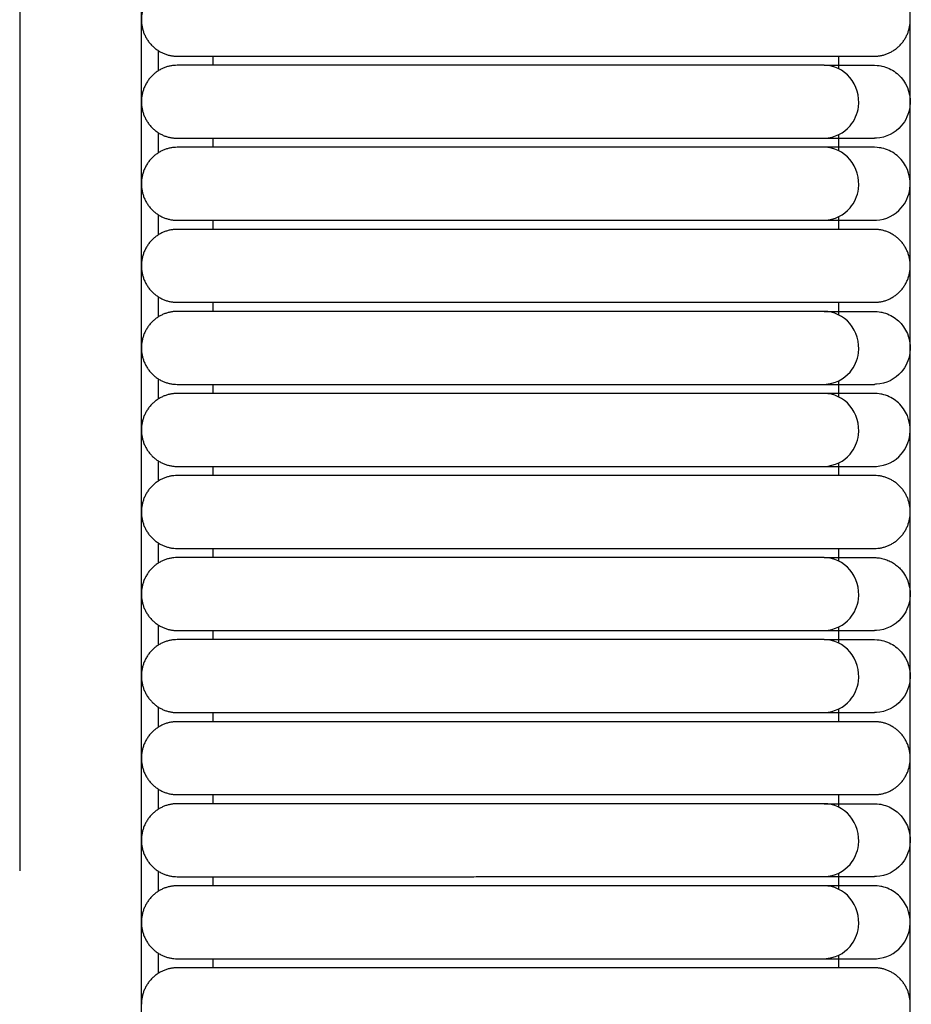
# Model space of a CAD drawing. Header units: millimetres. Extents: x -31695 to -19845, y -5614 to 7253.
# Tile 364 of 432: x -25021 to -24971, y 5053 to 5108. Entities that reach past the tile are written whole.
import ezdxf

# ---------------------------------------------------------------- set-up
doc = ezdxf.new("R2010")
doc.units = ezdxf.units.MM
doc.layers.add('2d', color=7, linetype='Continuous', true_color=0x000000)

msp = doc.modelspace()

# ---------------------------------------------------------------- linework, layer by layer
at = {"layer": '2d', "linetype": 'Continuous', "lineweight": -3}
for points, degree in [([(-24970.929, 4677.247), (-24970.929, 5052.785), (-24970.929, 5428.322)], 2), ([(-25013.743, 4697.546), (-25013.743, 5052.785), (-25013.743, 5408.023)], 2), ([(-25020.521, 5180.565), (-25020.521, 5141.998), (-25020.521, 5101.337), (-25020.521, 5060.222)], 3), ([(-25012.817, 5105.878), (-25012.817, 5105.499), (-25012.817, 5105.12), (-25012.817, 5104.741)], 3), ([(-25009.76, 5105.563), (-25009.76, 5105.309), (-25009.76, 5105.055)], 2), ([(-25004.782, 5105.563), (-24996.05, 5105.563), (-24987.319, 5105.563)], 2), ([(-24974.912, 5104.863), (-24974.912, 5105.213), (-24974.912, 5105.563)], 2), ([(-24987.319, 5105.055), (-24996.05, 5105.055), (-25004.782, 5105.055)], 2), ([(-25012.817, 5101.31), (-25012.817, 5100.932), (-25012.817, 5100.552), (-25012.817, 5100.173)], 3), ([(-24974.912, 5100.488), (-24974.912, 5100.838), (-24974.912, 5101.188)], 2), ([(-24972.812, 5100.999), (-24972.846, 5100.998), (-24972.879, 5100.997), (-24972.914, 5100.996)], 3), ([(-25009.76, 5100.996), (-25009.76, 5100.742), (-25009.76, 5100.488)], 2), ([(-25004.782, 5100.996), (-24996.05, 5100.996), (-24987.319, 5100.996)], 2), ([(-24987.319, 5100.488), (-24996.05, 5100.488), (-25004.782, 5100.488)], 2), ([(-24987.319, 5100.996), (-24986.453, 5100.996), (-24985.583, 5100.996), (-24984.73, 5100.996)], 3), ([(-24974.912, 5100.296), (-24974.912, 5100.392), (-24974.912, 5100.488)], 2), ([(-24973.212, 5100.996), (-24973.025, 5100.996), (-24972.927, 5100.996), (-24972.921, 5100.996)], 3), ([(-24972.921, 5100.996), (-24972.921, 5100.996), (-24972.921, 5100.996), (-24972.921, 5100.996)], 3), ([(-25012.817, 5096.743), (-25012.817, 5096.364), (-25012.817, 5095.985), (-25012.817, 5095.606)], 3), ([(-24974.912, 5096.428), (-24974.912, 5096.524), (-24974.912, 5096.62)], 2), ([(-25009.76, 5096.428), (-25009.76, 5096.175), (-25009.76, 5095.921)], 2), ([(-25004.782, 5096.428), (-24996.05, 5096.428), (-24987.319, 5096.428)], 2), ([(-24987.319, 5096.428), (-24986.453, 5096.428), (-24985.583, 5096.428), (-24984.73, 5096.428)], 3), ([(-24974.912, 5095.921), (-24974.912, 5096.175), (-24974.912, 5096.428)], 2), ([(-24973.212, 5096.428), (-24973.025, 5096.428), (-24972.927, 5096.428), (-24972.921, 5096.429)], 3), ([(-24972.914, 5096.428), (-24972.879, 5096.429), (-24972.846, 5096.43), (-24972.812, 5096.431)], 3), ([(-24987.319, 5095.921), (-24996.05, 5095.921), (-25004.782, 5095.921)], 2), ([(-25012.817, 5092.176), (-25012.817, 5091.797), (-25012.817, 5091.418), (-25012.817, 5091.039)], 3), ([(-25009.76, 5091.861), (-25009.76, 5091.607), (-25009.76, 5091.353)], 2), ([(-25004.782, 5091.861), (-24996.05, 5091.861), (-24987.319, 5091.861)], 2), ([(-24974.912, 5091.161), (-24974.912, 5091.511), (-24974.912, 5091.861)], 2), ([(-24987.319, 5091.353), (-24996.05, 5091.353), (-25004.782, 5091.353)], 2), ([(-25012.817, 5087.608), (-25012.817, 5087.229), (-25012.817, 5086.85), (-25012.817, 5086.471)], 3), ([(-24974.912, 5086.786), (-24974.912, 5087.136), (-24974.912, 5087.485)], 2), ([(-24972.812, 5087.297), (-24972.846, 5087.296), (-24972.879, 5087.295), (-24972.914, 5087.294)], 3), ([(-25009.76, 5087.294), (-25009.76, 5087.04), (-25009.76, 5086.786)], 2), ([(-25004.782, 5087.294), (-24996.05, 5087.294), (-24987.319, 5087.294)], 2), ([(-24987.319, 5086.786), (-24996.05, 5086.786), (-25004.782, 5086.786)], 2), ([(-24974.912, 5086.594), (-24974.912, 5086.69), (-24974.912, 5086.786)], 2), ([(-24973.212, 5087.294), (-24973.025, 5087.294), (-24972.927, 5087.294), (-24972.921, 5087.294)], 3), ([(-25012.817, 5083.041), (-25012.817, 5082.662), (-25012.817, 5082.283), (-25012.817, 5081.904)], 3), ([(-24974.912, 5082.219), (-24974.912, 5082.568), (-24974.912, 5082.918)], 2), ([(-25009.76, 5082.726), (-25009.76, 5082.472), (-25009.76, 5082.219)], 2), ([(-25004.782, 5082.726), (-24996.05, 5082.726), (-24987.319, 5082.726)], 2), ([(-24987.319, 5082.726), (-24986.453, 5082.726), (-24985.583, 5082.726), (-24984.73, 5082.726)], 3), ([(-24973.212, 5082.726), (-24973.025, 5082.726), (-24972.927, 5082.726), (-24972.921, 5082.727)], 3), ([(-24972.914, 5082.726), (-24972.879, 5082.727), (-24972.846, 5082.728), (-24972.812, 5082.729)], 3), ([(-24987.319, 5082.219), (-24996.05, 5082.219), (-25004.782, 5082.219)], 2), ([(-25012.817, 5078.474), (-25012.817, 5078.095), (-25012.817, 5077.716), (-25012.817, 5077.337)], 3), ([(-25009.76, 5078.159), (-25009.76, 5077.905), (-25009.76, 5077.651)], 2), ([(-25004.782, 5078.159), (-24996.05, 5078.159), (-24987.319, 5078.159)], 2), ([(-24974.912, 5077.459), (-24974.912, 5077.809), (-24974.912, 5078.159)], 2), ([(-24987.319, 5077.651), (-24996.05, 5077.651), (-25004.782, 5077.651)], 2), ([(-24972.92, 5077.651), (-24972.874, 5077.65), (-24972.827, 5077.648), (-24972.781, 5077.646)], 3), ([(-24972.781, 5077.646), (-24972.734, 5077.641), (-24972.688, 5077.636), (-24972.642, 5077.631)], 3), ([(-24972.642, 5077.631), (-24972.596, 5077.622), (-24972.55, 5077.614), (-24972.504, 5077.605)], 3), ([(-24972.504, 5077.605), (-24972.459, 5077.593), (-24972.414, 5077.581), (-24972.369, 5077.57)], 3), ([(-24972.369, 5077.57), (-24972.324, 5077.555), (-24972.28, 5077.54), (-24972.236, 5077.525)], 3), ([(-24972.236, 5077.525), (-24972.193, 5077.507), (-24972.149, 5077.489), (-24972.106, 5077.471)], 3), ([(-24972.106, 5077.471), (-24972.064, 5077.45), (-24972.022, 5077.429), (-24971.981, 5077.408)], 3), ([(-24971.981, 5077.408), (-24971.94, 5077.384), (-24971.9, 5077.361), (-24971.86, 5077.337)], 3), ([(-24971.86, 5077.337), (-24971.821, 5077.31), (-24971.782, 5077.284), (-24971.744, 5077.257)], 3), ([(-24971.744, 5077.257), (-24971.707, 5077.228), (-24971.67, 5077.199), (-24971.633, 5077.169)], 3), ([(-24971.633, 5077.169), (-24971.599, 5077.138), (-24971.564, 5077.106), (-24971.53, 5077.074)], 3), ([(-24971.53, 5077.074), (-24971.497, 5077.04), (-24971.465, 5077.005), (-24971.433, 5076.971)], 3), ([(-25012.817, 5073.906), (-25012.817, 5073.527), (-25012.817, 5073.148), (-25012.817, 5072.769)], 3), ([(-24974.912, 5072.891), (-24974.912, 5073.337), (-24974.912, 5073.783)], 2), ([(-24972.812, 5073.595), (-24972.846, 5073.594), (-24972.879, 5073.593), (-24972.914, 5073.592)], 3), ([(-25009.76, 5073.592), (-25009.76, 5073.338), (-25009.76, 5073.084)], 2), ([(-25004.782, 5073.592), (-24996.05, 5073.592), (-24987.319, 5073.592)], 2), ([(-24987.319, 5073.084), (-24996.05, 5073.084), (-25004.782, 5073.084)], 2), ([(-24987.319, 5073.592), (-24986.453, 5073.592), (-24985.583, 5073.592), (-24984.73, 5073.592)], 3), ([(-24973.212, 5073.592), (-24973.025, 5073.592), (-24972.927, 5073.592), (-24972.921, 5073.592)], 3), ([(-25012.817, 5069.339), (-25012.817, 5068.96), (-25012.817, 5068.581), (-25012.817, 5068.202)], 3), ([(-24974.912, 5068.517), (-24974.912, 5068.866), (-24974.912, 5069.216)], 2), ([(-25009.76, 5069.024), (-25009.76, 5068.77), (-25009.76, 5068.517)], 2), ([(-25004.782, 5069.024), (-24996.05, 5069.024), (-24987.319, 5069.024)], 2), ([(-24987.319, 5069.024), (-24986.453, 5069.024), (-24985.583, 5069.024), (-24984.73, 5069.024)], 3), ([(-24973.212, 5069.024), (-24973.025, 5069.024), (-24972.927, 5069.024), (-24972.921, 5069.025)], 3), ([(-24972.812, 5069.027), (-24972.846, 5069.026), (-24972.879, 5069.025), (-24972.914, 5069.024)], 3), ([(-24987.319, 5068.517), (-24996.05, 5068.517), (-25004.782, 5068.517)], 2), ([(-25012.817, 5064.772), (-25012.817, 5064.393), (-25012.817, 5064.014), (-25012.817, 5063.634)], 3), ([(-25009.76, 5064.457), (-25009.76, 5064.203), (-25009.76, 5063.949)], 2), ([(-25004.782, 5064.457), (-24996.05, 5064.457), (-24987.319, 5064.457)], 2), ([(-24974.912, 5063.757), (-24974.912, 5064.107), (-24974.912, 5064.457)], 2), ([(-24987.319, 5063.949), (-24996.05, 5063.949), (-25004.782, 5063.949)], 2), ([(-25012.817, 5060.204), (-25012.817, 5059.825), (-25012.817, 5059.446), (-25012.817, 5059.067)], 3), ([(-24974.912, 5059.189), (-24974.912, 5059.635), (-24974.912, 5060.081)], 2), ([(-24972.812, 5059.892), (-24972.846, 5059.892), (-24972.879, 5059.891), (-24972.914, 5059.89)], 3), ([(-25009.76, 5059.89), (-25009.76, 5059.636), (-25009.76, 5059.382)], 2), ([(-25004.782, 5059.889), (-24996.05, 5059.89), (-24987.319, 5059.89)], 2), ([(-24987.319, 5059.382), (-24996.05, 5059.382), (-25004.782, 5059.382)], 2), ([(-24987.319, 5059.89), (-24986.453, 5059.89), (-24985.583, 5059.89), (-24984.73, 5059.89)], 3), ([(-24973.212, 5059.89), (-24973.025, 5059.89), (-24972.927, 5059.89), (-24972.921, 5059.89)], 3), ([(-25012.817, 5055.637), (-25012.817, 5055.258), (-25012.817, 5054.879), (-25012.817, 5054.5)], 3), ([(-24974.912, 5054.815), (-24974.912, 5055.164), (-24974.912, 5055.514)], 2), ([(-25009.76, 5055.322), (-25009.76, 5055.068), (-25009.76, 5054.815)], 2), ([(-25004.782, 5055.322), (-24996.05, 5055.322), (-24987.319, 5055.322)], 2), ([(-24973.212, 5055.322), (-24973.025, 5055.322), (-24972.927, 5055.322), (-24972.921, 5055.322)], 3), ([(-24972.914, 5055.322), (-24972.879, 5055.323), (-24972.846, 5055.324), (-24972.812, 5055.325)], 3), ([(-24987.319, 5054.815), (-24996.05, 5054.815), (-25004.782, 5054.815)], 2)]:
    msp.add_open_spline(points, degree=degree, dxfattribs=at)
for points, weights in [([(-25011.751, 5109.623), (-25013.743, 5109.623), (-25013.743, 5107.593)], [1, 0.707106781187, 1]), ([(-25013.743, 5107.593), (-25013.743, 5105.563), (-25011.751, 5105.563)], [1, 0.707106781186, 1]), ([(-24972.92, 5105.563), (-24970.929, 5105.563), (-24970.929, 5107.593)], [1, 0.707106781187, 1]), ([(-24975.727, 5105.563), (-24972.92, 5105.563), (-24972.92, 5105.563)], [0.919067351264, 0.951503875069, 1]), ([(-25011.751, 5105.055), (-25013.743, 5105.055), (-25013.743, 5103.026)], [0.999999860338, 0.707106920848, 0.999999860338]), ([(-25013.743, 5103.026), (-25013.743, 5100.996), (-25011.751, 5100.996)], [0.999999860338, 0.707106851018, 1]), ([(-25011.751, 5100.488), (-25013.743, 5100.488), (-25013.743, 5098.458)], [0.999999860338, 0.707106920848, 0.999999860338]), ([(-25013.743, 5098.458), (-25013.743, 5096.428), (-25011.751, 5096.428)], [0.999999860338, 0.707106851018, 1]), ([(-25011.751, 5095.921), (-25013.743, 5095.921), (-25013.743, 5093.891)], [1, 0.707106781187, 1]), ([(-24972.92, 5095.921), (-24972.92, 5095.921), (-24975.727, 5095.921)], [0.999999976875, 0.951503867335, 0.919067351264]), ([(-24970.929, 5093.891), (-24970.929, 5095.921), (-24972.92, 5095.921)], [1, 0.707106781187, 1]), ([(-25013.743, 5093.891), (-25013.743, 5091.861), (-25011.751, 5091.861)], [1, 0.707106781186, 1]), ([(-24972.92, 5091.861), (-24970.929, 5091.861), (-24970.929, 5093.891)], [0.999999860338, 0.707106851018, 1]), ([(-24975.727, 5091.861), (-24972.92, 5091.861), (-24972.92, 5091.861)], [0.919067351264, 0.951503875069, 1]), ([(-25011.751, 5091.353), (-25013.743, 5091.353), (-25013.743, 5089.324)], [0.999999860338, 0.707106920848, 0.999999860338]), ([(-25013.743, 5089.324), (-25013.743, 5087.294), (-25011.751, 5087.294)], [0.999999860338, 0.707106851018, 1]), ([(-25011.751, 5086.786), (-25013.743, 5086.786), (-25013.743, 5084.756)], [1, 0.707106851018, 0.999999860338]), ([(-25011.751, 5082.219), (-25013.743, 5082.219), (-25013.743, 5080.189)], [1, 0.707106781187, 1]), ([(-24972.92, 5082.219), (-24972.92, 5082.219), (-24975.727, 5082.219)], [0.999999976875, 0.951503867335, 0.919067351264]), ([(-24970.929, 5080.189), (-24970.929, 5082.219), (-24972.92, 5082.219)], [0.999999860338, 0.707106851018, 1]), ([(-25013.743, 5080.189), (-25013.743, 5078.159), (-25011.751, 5078.159)], [1, 0.707106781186, 1]), ([(-24972.92, 5078.159), (-24970.929, 5078.159), (-24970.929, 5080.189)], [0.999999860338, 0.707106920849, 0.999999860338]), ([(-24975.727, 5078.159), (-24972.92, 5078.159), (-24972.92, 5078.159)], [0.919067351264, 0.951503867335, 0.999999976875]), ([(-25011.751, 5077.651), (-25013.743, 5077.651), (-25013.743, 5075.621)], [0.999999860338, 0.707106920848, 0.999999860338]), ([(-25013.743, 5075.621), (-25013.743, 5073.592), (-25011.751, 5073.592)], [0.999999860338, 0.707106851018, 1]), ([(-25011.751, 5073.084), (-25013.743, 5073.084), (-25013.743, 5071.054)], [1, 0.707106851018, 0.999999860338]), ([(-25011.751, 5068.517), (-25013.743, 5068.517), (-25013.743, 5066.487)], [0.999999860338, 0.707106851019, 1]), ([(-24972.92, 5068.517), (-24972.92, 5068.517), (-24975.727, 5068.517)], [1, 0.951503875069, 0.919067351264]), ([(-24970.929, 5066.487), (-24970.929, 5068.517), (-24972.92, 5068.517)], [1, 0.707106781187, 1]), ([(-25013.743, 5066.487), (-25013.743, 5064.457), (-25011.751, 5064.457)], [1, 0.707106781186, 1]), ([(-24972.92, 5064.457), (-24970.929, 5064.457), (-24970.929, 5066.487)], [0.999999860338, 0.707106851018, 1]), ([(-24975.727, 5064.457), (-24972.92, 5064.457), (-24972.92, 5064.457)], [0.919067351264, 0.951503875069, 1]), ([(-25011.751, 5063.949), (-25013.743, 5063.949), (-25013.743, 5061.919)], [0.999999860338, 0.707106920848, 0.999999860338]), ([(-25013.743, 5061.919), (-25013.743, 5059.889), (-25011.751, 5059.889)], [0.999999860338, 0.707106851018, 1]), ([(-25011.751, 5059.382), (-25013.743, 5059.382), (-25013.743, 5057.352)], [0.999999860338, 0.707106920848, 0.999999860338]), ([(-25013.743, 5057.352), (-25013.743, 5055.322), (-25011.751, 5055.322)], [0.999999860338, 0.707106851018, 1]), ([(-25011.751, 5054.815), (-25013.743, 5054.815), (-25013.743, 5052.785)], [1, 0.707106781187, 1]), ([(-24972.92, 5054.815), (-24972.92, 5054.815), (-24975.727, 5054.815)], [1, 0.951503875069, 0.919067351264]), ([(-24970.929, 5052.785), (-24970.929, 5054.815), (-24972.92, 5054.815)], [0.999999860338, 0.707106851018, 1])]:
    msp.add_rational_spline(points, weights, degree=2, dxfattribs=at)
for points, weights, knots in [([(-25011.751, 5105.563), (-25011.751, 5105.563), (-25009.71, 5105.563), (-25007.669, 5105.563), (-25004.782, 5105.563)], [1, 0.853553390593, 0.853553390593, 0.853553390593, 1], [17.786146, 17.786146, 17.786146, 18.366045, 18.366045, 18.945944, 18.945944, 18.945944]), ([(-24987.319, 5105.563), (-24982.37, 5105.563), (-24978.87, 5105.563), (-24976.53, 5105.563), (-24975.727, 5105.563)], [1, 0.853553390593, 0.853553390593, 0.853553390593, 0.919067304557], [20.699849, 20.699849, 20.699849, 21.693962, 21.693962, 22.358871, 22.358871, 22.358871]), ([(-25004.782, 5105.055), (-25007.669, 5105.055), (-25009.71, 5105.055), (-25011.751, 5105.055), (-25011.751, 5105.055)], [1, 0.853553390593, 0.853553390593, 0.853553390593, 1], [0.240711, 0.240711, 0.240711, 0.82061, 0.82061, 1.400509, 1.400509, 1.400509]), ([(-25011.751, 5100.996), (-25011.751, 5100.996), (-25009.71, 5100.996), (-25007.669, 5100.996), (-25004.782, 5100.996)], [1, 0.853553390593, 0.853553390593, 0.853553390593, 1], [3.285465, 3.285465, 3.285465, 3.865364, 3.865364, 4.445263, 4.445263, 4.445263]), ([(-25004.782, 5100.488), (-25007.669, 5100.488), (-25009.71, 5100.488), (-25011.751, 5100.488), (-25011.751, 5100.488)], [1, 0.853553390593, 0.853553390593, 0.853553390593, 1], [5.355154, 5.355154, 5.355154, 5.935053, 5.935053, 6.514952, 6.514952, 6.514952]), ([(-25011.751, 5096.428), (-25011.751, 5096.428), (-25009.71, 5096.428), (-25007.669, 5096.428), (-25004.782, 5096.428)], [0.999999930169, 0.853553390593, 0.853553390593, 0.853553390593, 0.999999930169], [8.399907, 8.399907, 8.399907, 8.979806, 8.979806, 9.559705, 9.559705, 9.559705]), ([(-25004.782, 5095.921), (-25007.669, 5095.921), (-25009.71, 5095.921), (-25011.751, 5095.921), (-25011.751, 5095.921)], [0.999999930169, 0.853553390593, 0.853553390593, 0.853553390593, 1], [14.741392, 14.741392, 14.741392, 15.321291, 15.321291, 15.90119, 15.90119, 15.90119]), ([(-24975.727, 5095.921), (-24976.53, 5095.921), (-24978.87, 5095.921), (-24982.37, 5095.921), (-24987.319, 5095.921)], [0.919067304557, 0.853553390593, 0.853553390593, 0.853553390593, 1], [11.328464, 11.328464, 11.328464, 11.993374, 11.993374, 12.987487, 12.987487, 12.987487]), ([(-25011.751, 5091.861), (-25011.751, 5091.861), (-25009.71, 5091.861), (-25007.669, 5091.861), (-25004.782, 5091.861)], [0.999999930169, 0.853553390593, 0.853553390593, 0.853553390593, 1], [17.786146, 17.786146, 17.786146, 18.366045, 18.366045, 18.945944, 18.945944, 18.945944]), ([(-24987.319, 5091.861), (-24982.37, 5091.861), (-24978.87, 5091.861), (-24976.53, 5091.861), (-24975.727, 5091.861)], [1, 0.853553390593, 0.853553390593, 0.853553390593, 0.919067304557], [20.699849, 20.699849, 20.699849, 21.693962, 21.693962, 22.358871, 22.358871, 22.358871]), ([(-25004.782, 5091.353), (-25007.669, 5091.353), (-25009.71, 5091.353), (-25011.751, 5091.353), (-25011.751, 5091.353)], [1, 0.853553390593, 0.853553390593, 0.853553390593, 1], [3.354202, 3.354202, 3.354202, 3.934101, 3.934101, 4.514, 4.514, 4.514]), ([(-25011.751, 5087.294), (-25011.751, 5087.294), (-25009.71, 5087.294), (-25007.669, 5087.294), (-25004.782, 5087.294)], [1, 0.853553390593, 0.853553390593, 0.853553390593, 1], [6.398956, 6.398956, 6.398956, 6.978855, 6.978855, 7.558754, 7.558754, 7.558754]), ([(-25004.782, 5086.786), (-25007.669, 5086.786), (-25009.71, 5086.786), (-25011.751, 5086.786), (-25011.751, 5086.786)], [1, 0.853553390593, 0.853553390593, 0.853553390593, 0.999999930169], [5.355154, 5.355154, 5.355154, 5.935053, 5.935053, 6.514952, 6.514952, 6.514952]), ([(-25013.743, 5084.756), (-25013.743, 5083.915), (-25013.159, 5083.321), (-25012.576, 5082.726), (-25011.751, 5082.726)], [1, 0.853553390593, 0.853553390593, 0.853553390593, 1], [8.0857482, 8.0857482, 8.0857482, 8.2514336, 8.2514336, 8.417119, 8.417119, 8.417119]), ([(-25011.751, 5082.726), (-25011.751, 5082.726), (-25009.71, 5082.726), (-25007.669, 5082.726), (-25004.782, 5082.726)], [1, 0.853553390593, 0.853553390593, 0.853553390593, 1], [8.417119, 8.417119, 8.417119, 8.997018, 8.997018, 9.576917, 9.576917, 9.576917]), ([(-25004.782, 5082.219), (-25007.669, 5082.219), (-25009.71, 5082.219), (-25011.751, 5082.219), (-25011.751, 5082.219)], [1, 0.853553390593, 0.853553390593, 0.853553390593, 1], [14.741392, 14.741392, 14.741392, 15.321291, 15.321291, 15.90119, 15.90119, 15.90119]), ([(-24975.727, 5082.219), (-24976.53, 5082.219), (-24978.87, 5082.219), (-24982.37, 5082.219), (-24987.319, 5082.219)], [0.919067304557, 0.853553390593, 0.853553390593, 0.853553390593, 1], [11.328464, 11.328464, 11.328464, 11.993374, 11.993374, 12.987487, 12.987487, 12.987487]), ([(-25011.751, 5078.159), (-25011.751, 5078.159), (-25009.71, 5078.159), (-25007.669, 5078.159), (-25004.782, 5078.159)], [1, 0.853553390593, 0.853553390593, 0.853553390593, 1], [17.786146, 17.786146, 17.786146, 18.366045, 18.366045, 18.945944, 18.945944, 18.945944]), ([(-24987.319, 5078.159), (-24982.37, 5078.159), (-24978.87, 5078.159), (-24976.53, 5078.159), (-24975.727, 5078.159)], [1, 0.853553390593, 0.853553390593, 0.853553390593, 0.919067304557], [20.699849, 20.699849, 20.699849, 21.693962, 21.693962, 22.358871, 22.358871, 22.358871]), ([(-25004.782, 5077.651), (-25007.669, 5077.651), (-25009.71, 5077.651), (-25011.751, 5077.651), (-25011.751, 5077.651)], [1, 0.853553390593, 0.853553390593, 0.853553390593, 1], [0.240711, 0.240711, 0.240711, 0.82061, 0.82061, 1.400509, 1.400509, 1.400509]), ([(-25011.751, 5073.592), (-25011.751, 5073.592), (-25009.71, 5073.592), (-25007.669, 5073.592), (-25004.782, 5073.592)], [1, 0.853553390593, 0.853553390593, 0.853553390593, 1], [3.285465, 3.285465, 3.285465, 3.865364, 3.865364, 4.445263, 4.445263, 4.445263]), ([(-25004.782, 5073.084), (-25007.669, 5073.084), (-25009.71, 5073.084), (-25011.751, 5073.084), (-25011.751, 5073.084)], [1, 0.853553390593, 0.853553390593, 0.853553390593, 0.999999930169], [0.240711, 0.240711, 0.240711, 0.820611, 0.820611, 1.400509, 1.400509, 1.400509]), ([(-25013.743, 5071.054), (-25013.743, 5070.213), (-25013.159, 5069.619), (-25012.576, 5069.024), (-25011.751, 5069.024)], [1, 0.853553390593, 0.853553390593, 0.853553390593, 1], [2.9713058, 2.9713058, 2.9713058, 3.1369912, 3.1369912, 3.3026766, 3.3026766, 3.3026766]), ([(-25011.751, 5069.024), (-25011.751, 5069.024), (-25009.71, 5069.024), (-25007.669, 5069.024), (-25004.782, 5069.024)], [1, 0.853553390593, 0.853553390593, 0.853553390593, 1], [3.302677, 3.302677, 3.302677, 3.882576, 3.882576, 4.462475, 4.462475, 4.462475]), ([(-25004.782, 5068.517), (-25007.669, 5068.517), (-25009.71, 5068.517), (-25011.751, 5068.517), (-25011.751, 5068.517)], [1, 0.853553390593, 0.853553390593, 0.853553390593, 1], [14.741392, 14.741392, 14.741392, 15.321291, 15.321291, 15.90119, 15.90119, 15.90119]), ([(-24975.727, 5068.517), (-24976.53, 5068.517), (-24978.87, 5068.517), (-24982.37, 5068.517), (-24987.319, 5068.517)], [0.919067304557, 0.853553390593, 0.853553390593, 0.853553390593, 1], [11.328464, 11.328464, 11.328464, 11.993374, 11.993374, 12.987487, 12.987487, 12.987487]), ([(-25011.751, 5064.457), (-25011.751, 5064.457), (-25009.71, 5064.457), (-25007.669, 5064.457), (-25004.782, 5064.457)], [0.999999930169, 0.853553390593, 0.853553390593, 0.853553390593, 1], [17.786146, 17.786146, 17.786146, 18.366045, 18.366045, 18.945944, 18.945944, 18.945944]), ([(-24987.319, 5064.457), (-24982.37, 5064.457), (-24978.87, 5064.457), (-24976.53, 5064.457), (-24975.727, 5064.457)], [1, 0.853553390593, 0.853553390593, 0.853553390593, 0.919067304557], [20.699849, 20.699849, 20.699849, 21.693962, 21.693962, 22.358871, 22.358871, 22.358871]), ([(-25004.782, 5063.949), (-25007.669, 5063.949), (-25009.71, 5063.949), (-25011.751, 5063.949), (-25011.751, 5063.949)], [1, 0.853553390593, 0.853553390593, 0.853553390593, 1], [0.240711, 0.240711, 0.240711, 0.82061, 0.82061, 1.400509, 1.400509, 1.400509]), ([(-25011.751, 5059.889), (-25011.751, 5059.889), (-25009.71, 5059.889), (-25007.669, 5059.889), (-25004.782, 5059.889)], [1, 0.853553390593, 0.853553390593, 0.853553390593, 0.999999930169], [3.285465, 3.285465, 3.285465, 3.865364, 3.865364, 4.445263, 4.445263, 4.445263]), ([(-25004.782, 5059.382), (-25007.669, 5059.382), (-25009.71, 5059.382), (-25011.751, 5059.382), (-25011.751, 5059.382)], [1, 0.853553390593, 0.853553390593, 0.853553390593, 1], [5.598928, 5.598928, 5.598928, 6.178827, 6.178827, 6.758726, 6.758726, 6.758726]), ([(-25011.751, 5055.322), (-25011.751, 5055.322), (-25009.71, 5055.322), (-25007.669, 5055.322), (-25004.782, 5055.322)], [1, 0.853553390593, 0.853553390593, 0.853553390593, 0.999999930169], [8.643682, 8.643682, 8.643682, 9.223581, 9.223581, 9.80348, 9.80348, 9.80348]), ([(-25004.782, 5054.815), (-25007.669, 5054.815), (-25009.71, 5054.815), (-25011.751, 5054.815), (-25011.751, 5054.815)], [1, 0.853553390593, 0.853553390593, 0.853553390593, 1], [14.741392, 14.741392, 14.741392, 15.321291, 15.321291, 15.90119, 15.90119, 15.90119]), ([(-24975.727, 5054.815), (-24976.53, 5054.815), (-24978.87, 5054.815), (-24982.37, 5054.815), (-24987.319, 5054.815)], [0.919067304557, 0.853553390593, 0.853553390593, 0.853553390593, 1], [11.328464, 11.328464, 11.328464, 11.993374, 11.993374, 12.987487, 12.987487, 12.987487])]:
    msp.add_rational_spline(points, weights, degree=2, knots=knots, dxfattribs=at)
for points, knots in [([(-24975.727, 5105.055), (-24975.874, 5105.055), (-24976.066, 5105.055), (-24976.298, 5105.055), (-24976.901, 5105.055), (-24977.764, 5105.055), (-24978.755, 5105.055), (-24979.807, 5105.055), (-24981.114, 5105.055), (-24982.608, 5105.055), (-24984.099, 5105.055), (-24985.716, 5105.055), (-24987.319, 5105.055)], [-2.869717, -2.869717, -2.869717, -2.869717, -2.715304, -2.715304, -2.715304, -2.331456, -2.331456, -2.331456, -1.928224, -1.928224, -1.928224, -1.513194, -1.513194, -1.513194, -1.513194]), ([(-24975.713, 5100.996), (-24975.113, 5101.028), (-24974.62, 5101.278), (-24974.282, 5101.679), (-24974.03, 5101.976), (-24973.865, 5102.353), (-24973.813, 5102.748), (-24973.737, 5103.327), (-24973.914, 5103.938), (-24974.284, 5104.375), (-24974.645, 5104.801), (-24975.184, 5105.055), (-24975.727, 5105.055)], [0.0014909, 0.0014909, 0.0014909, 0.0014909, 0.1660925, 0.1660925, 0.1660925, 0.287182, 0.287182, 0.287182, 0.4679963, 0.4679963, 0.4679963, 0.6442032, 0.6442032, 0.6442032, 0.6442032]), ([(-24975.727, 5105.055), (-24975.045, 5105.055), (-24974.486, 5105.055), (-24974.054, 5105.055), (-24973.685, 5105.055), (-24973.408, 5105.055), (-24973.22, 5105.055), (-24973.032, 5105.055), (-24972.934, 5105.055), (-24972.92, 5105.055)], [0.644203, 0.644203, 0.644203, 0.644203, 1.472068, 1.472068, 1.472068, 2.17076, 2.17076, 2.17076, 2.85931, 2.85931, 2.85931, 2.85931]), ([(-24972.92, 5105.055), (-24972.688, 5105.043), (-24972.595, 5105.029), (-24972.367, 5104.979), (-24972.234, 5104.934), (-24971.851, 5104.758), (-24971.619, 5104.588), (-24971.433, 5104.375), (-24971.051, 5103.938), (-24970.869, 5103.327), (-24970.948, 5102.748), (-24971.001, 5102.353), (-24971.172, 5101.976), (-24971.431, 5101.679), (-24971.779, 5101.278), (-24972.288, 5101.028), (-24972.812, 5100.999)], [2.8593097, 2.8593097, 2.8593097, 2.8593097, 2.8969289, 2.8969289, 2.953411, 2.953411, 3.0664203, 3.0664203, 3.0664203, 3.3039742, 3.3039742, 3.3039742, 3.4630617, 3.4630617, 3.4630617, 3.6793153, 3.6793153, 3.6793153, 3.6793153]), ([(-24987.319, 5100.996), (-24985.715, 5100.996), (-24984.097, 5100.996), (-24982.605, 5100.996), (-24981.11, 5100.996), (-24979.802, 5100.996), (-24978.75, 5100.996), (-24977.758, 5100.996), (-24976.894, 5100.996), (-24976.291, 5100.996), (-24976.059, 5100.996), (-24975.867, 5100.996), (-24975.72, 5100.996)], [0, 0, 0, 0, 0.489921, 0.489921, 0.489921, 0.9659, 0.9659, 0.9659, 1.418993, 1.418993, 1.418993, 1.601269, 1.601269, 1.601269, 1.601269]), ([(-24975.727, 5100.488), (-24975.874, 5100.488), (-24976.066, 5100.488), (-24976.298, 5100.488), (-24976.901, 5100.488), (-24977.764, 5100.488), (-24978.755, 5100.488), (-24979.807, 5100.488), (-24981.114, 5100.488), (-24982.608, 5100.488), (-24984.099, 5100.488), (-24985.716, 5100.488), (-24987.319, 5100.488)], [2.244726, 2.244726, 2.244726, 2.244726, 2.399139, 2.399139, 2.399139, 2.782986, 2.782986, 2.782986, 3.186218, 3.186218, 3.186218, 3.601249, 3.601249, 3.601249, 3.601249]), ([(-24975.72, 5096.428), (-24975.113, 5096.46), (-24974.62, 5096.711), (-24974.282, 5097.111), (-24974.03, 5097.409), (-24973.865, 5097.786), (-24973.813, 5098.18), (-24973.737, 5098.76), (-24973.914, 5099.371), (-24974.284, 5099.808), (-24974.645, 5100.234), (-24975.184, 5100.488), (-24975.727, 5100.488)], [1.6012688, 1.6012688, 1.6012688, 1.6012688, 1.7660611, 1.7660611, 1.7660611, 1.887291, 1.887291, 1.887291, 2.0683148, 2.0683148, 2.0683148, 2.2447259, 2.2447259, 2.2447259, 2.2447259]), ([(-24972.92, 5100.488), (-24972.934, 5100.488), (-24973.032, 5100.488), (-24973.22, 5100.488), (-24973.408, 5100.488), (-24973.685, 5100.488), (-24974.054, 5100.488), (-24974.486, 5100.488), (-24975.045, 5100.488), (-24975.727, 5100.488)], [14.274257, 14.274257, 14.274257, 14.274257, 14.962807, 14.962807, 14.962807, 15.661498, 15.661498, 15.661498, 16.489364, 16.489364, 16.489364, 16.489364]), ([(-24975.72, 5100.996), (-24975.037, 5100.996), (-24974.479, 5100.996), (-24974.046, 5100.996), (-24973.678, 5100.996), (-24973.4, 5100.996), (-24973.212, 5100.996)], [1.601269, 1.601269, 1.601269, 1.601269, 2.483847, 2.483847, 2.483847, 3.228714, 3.228714, 3.228714, 3.228714]), ([(-24972.812, 5096.431), (-24972.288, 5096.46), (-24971.779, 5096.711), (-24971.431, 5097.111), (-24971.172, 5097.409), (-24971.001, 5097.786), (-24970.948, 5098.18), (-24970.869, 5098.76), (-24971.051, 5099.371), (-24971.433, 5099.808), (-24971.619, 5100.021), (-24971.851, 5100.191), (-24972.234, 5100.366), (-24972.367, 5100.411), (-24972.595, 5100.462), (-24972.688, 5100.476), (-24972.92, 5100.488)], [13.4536647, 13.4536647, 13.4536647, 13.4536647, 13.6698231, 13.6698231, 13.6698231, 13.8288406, 13.8288406, 13.8288406, 14.0662899, 14.0662899, 14.0662899, 14.1797667, 14.1797667, 14.2364823, 14.2364823, 14.2742571, 14.2742571, 14.2742571, 14.2742571]), ([(-24987.319, 5096.428), (-24985.715, 5096.428), (-24984.097, 5096.428), (-24982.605, 5096.428), (-24981.11, 5096.428), (-24979.802, 5096.428), (-24978.75, 5096.428), (-24977.758, 5096.428), (-24976.894, 5096.428), (-24976.291, 5096.428), (-24976.059, 5096.428), (-24975.867, 5096.428), (-24975.72, 5096.428)], [0, 0, 0, 0, 0.489921, 0.489921, 0.489921, 0.9659, 0.9659, 0.9659, 1.418992, 1.418992, 1.418992, 1.601269, 1.601269, 1.601269, 1.601269]), ([(-24975.72, 5096.428), (-24975.037, 5096.428), (-24974.479, 5096.428), (-24974.046, 5096.428), (-24973.678, 5096.428), (-24973.4, 5096.428), (-24973.212, 5096.428)], [0, 0, 0, 0, 0.882578, 0.882578, 0.882578, 1.627446, 1.627446, 1.627446, 1.627446]), ([(-24975.727, 5091.353), (-24975.874, 5091.353), (-24976.066, 5091.353), (-24976.298, 5091.353), (-24976.901, 5091.353), (-24977.764, 5091.353), (-24978.755, 5091.353), (-24979.807, 5091.353), (-24981.114, 5091.353), (-24982.608, 5091.353), (-24984.099, 5091.353), (-24985.716, 5091.353), (-24987.319, 5091.353)], [0, 0, 0, 0, 0.182162, 0.182162, 0.182162, 0.634989, 0.634989, 0.634989, 1.110683, 1.110683, 1.110683, 1.600297, 1.600297, 1.600297, 1.600297]), ([(-24975.72, 5087.294), (-24975.113, 5087.326), (-24974.62, 5087.576), (-24974.282, 5087.977), (-24974.03, 5088.274), (-24973.865, 5088.651), (-24973.813, 5089.046), (-24973.737, 5089.625), (-24973.914, 5090.236), (-24974.284, 5090.673), (-24974.645, 5091.099), (-24975.184, 5091.353), (-24975.727, 5091.353)], [0.0007461, 0.0007461, 0.0007461, 0.0007461, 0.1655384, 0.1655384, 0.1655384, 0.2867683, 0.2867683, 0.2867683, 0.4677921, 0.4677921, 0.4677921, 0.6442032, 0.6442032, 0.6442032, 0.6442032]), ([(-24975.727, 5091.353), (-24975.045, 5091.353), (-24974.486, 5091.353), (-24974.054, 5091.353), (-24973.685, 5091.353), (-24973.408, 5091.353), (-24973.22, 5091.353), (-24973.032, 5091.353), (-24972.934, 5091.353), (-24972.92, 5091.353)], [0.644203, 0.644203, 0.644203, 0.644203, 1.509201, 1.509201, 1.509201, 2.239232, 2.239232, 2.239232, 2.958665, 2.958665, 2.958665, 2.958665]), ([(-24972.92, 5091.353), (-24972.688, 5091.341), (-24972.595, 5091.327), (-24972.367, 5091.277), (-24972.234, 5091.231), (-24971.851, 5091.056), (-24971.619, 5090.886), (-24971.433, 5090.673), (-24971.051, 5090.236), (-24970.869, 5089.625), (-24970.948, 5089.046), (-24971.001, 5088.651), (-24971.172, 5088.274), (-24971.431, 5087.977), (-24971.779, 5087.576), (-24972.288, 5087.326), (-24972.812, 5087.297)], [2.9586653, 2.9586653, 2.9586653, 2.9586653, 2.9963071, 2.9963071, 3.0528231, 3.0528231, 3.1659003, 3.1659003, 3.1659003, 3.403442, 3.403442, 3.403442, 3.5625213, 3.5625213, 3.5625213, 3.7787639, 3.7787639, 3.7787639, 3.7787639]), ([(-24987.319, 5087.294), (-24985.715, 5087.294), (-24984.097, 5087.294), (-24982.605, 5087.294), (-24981.11, 5087.294), (-24979.802, 5087.294), (-24978.75, 5087.294), (-24977.758, 5087.294), (-24976.894, 5087.294), (-24976.291, 5087.294), (-24976.059, 5087.294), (-24975.867, 5087.294), (-24975.72, 5087.294)], [0, 0, 0, 0, 0.489921, 0.489921, 0.489921, 0.9659, 0.9659, 0.9659, 1.418993, 1.418993, 1.418993, 1.601269, 1.601269, 1.601269, 1.601269]), ([(-24975.727, 5086.786), (-24975.874, 5086.786), (-24976.066, 5086.786), (-24976.298, 5086.786), (-24976.901, 5086.786), (-24977.764, 5086.786), (-24978.755, 5086.786), (-24979.807, 5086.786), (-24981.114, 5086.786), (-24982.608, 5086.786), (-24984.099, 5086.786), (-24985.716, 5086.786), (-24987.319, 5086.786)], [2.244726, 2.244726, 2.244726, 2.244726, 2.399139, 2.399139, 2.399139, 2.782986, 2.782986, 2.782986, 3.186218, 3.186218, 3.186218, 3.601249, 3.601249, 3.601249, 3.601249]), ([(-24972.92, 5086.786), (-24972.934, 5086.786), (-24973.032, 5086.786), (-24973.22, 5086.786), (-24973.408, 5086.786), (-24973.685, 5086.786), (-24974.054, 5086.786), (-24974.486, 5086.786), (-24975.045, 5086.786), (-24975.727, 5086.786)], [14.274257, 14.274257, 14.274257, 14.274257, 14.962807, 14.962807, 14.962807, 15.661498, 15.661498, 15.661498, 16.489364, 16.489364, 16.489364, 16.489364]), ([(-24975.72, 5082.726), (-24975.113, 5082.758), (-24974.62, 5083.009), (-24974.282, 5083.409), (-24974.03, 5083.707), (-24973.865, 5084.084), (-24973.813, 5084.478), (-24973.737, 5085.058), (-24973.914, 5085.669), (-24974.284, 5086.106), (-24974.645, 5086.532), (-24975.184, 5086.786), (-24975.727, 5086.786)], [1.6012688, 1.6012688, 1.6012688, 1.6012688, 1.7660611, 1.7660611, 1.7660611, 1.887291, 1.887291, 1.887291, 2.0683148, 2.0683148, 2.0683148, 2.2447259, 2.2447259, 2.2447259, 2.2447259]), ([(-24975.72, 5087.294), (-24975.037, 5087.294), (-24974.479, 5087.294), (-24974.046, 5087.294), (-24973.678, 5087.294), (-24973.4, 5087.294), (-24973.212, 5087.294)], [1.601269, 1.601269, 1.601269, 1.601269, 2.483847, 2.483847, 2.483847, 3.228714, 3.228714, 3.228714, 3.228714]), ([(-24972.812, 5082.729), (-24972.288, 5082.758), (-24971.779, 5083.009), (-24971.431, 5083.409), (-24971.172, 5083.707), (-24971.001, 5084.084), (-24970.948, 5084.478), (-24970.869, 5085.058), (-24971.051, 5085.669), (-24971.433, 5086.106), (-24971.619, 5086.319), (-24971.851, 5086.489), (-24972.234, 5086.664), (-24972.367, 5086.709), (-24972.595, 5086.76), (-24972.688, 5086.774), (-24972.92, 5086.786)], [13.4542421, 13.4542421, 13.4542421, 13.4542421, 13.6704983, 13.6704983, 13.6704983, 13.8295876, 13.8295876, 13.8295876, 14.0671442, 14.0671442, 14.0671442, 14.1801549, 14.1801549, 14.2366376, 14.2366376, 14.2742572, 14.2742572, 14.2742572, 14.2742572]), ([(-24987.319, 5082.726), (-24985.715, 5082.726), (-24984.097, 5082.726), (-24982.605, 5082.726), (-24981.11, 5082.726), (-24979.802, 5082.726), (-24978.75, 5082.726), (-24977.758, 5082.726), (-24976.894, 5082.726), (-24976.291, 5082.726), (-24976.059, 5082.726), (-24975.867, 5082.726), (-24975.72, 5082.726)], [0, 0, 0, 0, 0.489921, 0.489921, 0.489921, 0.9659, 0.9659, 0.9659, 1.418992, 1.418992, 1.418992, 1.601269, 1.601269, 1.601269, 1.601269]), ([(-24975.72, 5082.726), (-24975.037, 5082.726), (-24974.479, 5082.726), (-24974.046, 5082.726), (-24973.678, 5082.726), (-24973.4, 5082.726), (-24973.212, 5082.726)], [0, 0, 0, 0, 0.882578, 0.882578, 0.882578, 1.627446, 1.627446, 1.627446, 1.627446]), ([(-24975.727, 5077.651), (-24975.874, 5077.651), (-24976.066, 5077.651), (-24976.298, 5077.651), (-24976.901, 5077.651), (-24977.764, 5077.651), (-24978.755, 5077.651), (-24979.807, 5077.651), (-24981.114, 5077.651), (-24982.608, 5077.651), (-24984.099, 5077.651), (-24985.716, 5077.651), (-24987.319, 5077.651)], [-2.869717, -2.869717, -2.869717, -2.869717, -2.715304, -2.715304, -2.715304, -2.331456, -2.331456, -2.331456, -1.928224, -1.928224, -1.928224, -1.513194, -1.513194, -1.513194, -1.513194]), ([(-24975.72, 5073.592), (-24975.113, 5073.624), (-24974.62, 5073.874), (-24974.282, 5074.274), (-24974.03, 5074.572), (-24973.865, 5074.949), (-24973.813, 5075.344), (-24973.737, 5075.923), (-24973.914, 5076.534), (-24974.284, 5076.971), (-24974.645, 5077.397), (-24975.184, 5077.651), (-24975.727, 5077.651)], [1.6012688, 1.6012688, 1.6012688, 1.6012688, 1.7660611, 1.7660611, 1.7660611, 1.887291, 1.887291, 1.887291, 2.0683148, 2.0683148, 2.0683148, 2.2447259, 2.2447259, 2.2447259, 2.2447259]), ([(-24975.727, 5077.651), (-24975.045, 5077.651), (-24974.486, 5077.651), (-24974.054, 5077.651), (-24973.685, 5077.651), (-24973.408, 5077.651), (-24973.22, 5077.651), (-24973.032, 5077.651), (-24972.934, 5077.651), (-24972.92, 5077.651)], [2.244726, 2.244726, 2.244726, 2.244726, 3.072591, 3.072591, 3.072591, 3.771283, 3.771283, 3.771283, 4.459832, 4.459832, 4.459832, 4.459832]), ([(-24971.433, 5076.971), (-24971.051, 5076.534), (-24970.869, 5075.923), (-24970.948, 5075.344), (-24971.001, 5074.949), (-24971.172, 5074.572), (-24971.431, 5074.274), (-24971.779, 5073.874), (-24972.288, 5073.624), (-24972.812, 5073.595)], [16.9272599, 16.9272599, 16.9272599, 16.9272599, 17.1123697, 17.1123697, 17.1123697, 17.2363359, 17.2363359, 17.2363359, 17.4048478, 17.4048478, 17.4048478, 17.4048478]), ([(-24987.319, 5073.592), (-24985.715, 5073.592), (-24984.097, 5073.592), (-24982.605, 5073.592), (-24981.11, 5073.592), (-24979.802, 5073.592), (-24978.75, 5073.592), (-24977.758, 5073.592), (-24976.894, 5073.592), (-24976.291, 5073.592), (-24976.059, 5073.592), (-24975.867, 5073.592), (-24975.72, 5073.592)], [0, 0, 0, 0, 0.489921, 0.489921, 0.489921, 0.9659, 0.9659, 0.9659, 1.418992, 1.418992, 1.418992, 1.601269, 1.601269, 1.601269, 1.601269]), ([(-24975.727, 5073.084), (-24975.874, 5073.084), (-24976.066, 5073.084), (-24976.298, 5073.084), (-24976.901, 5073.084), (-24977.764, 5073.084), (-24978.755, 5073.084), (-24979.807, 5073.084), (-24981.114, 5073.084), (-24982.608, 5073.084), (-24984.099, 5073.084), (-24985.716, 5073.084), (-24987.319, 5073.084)], [-2.869717, -2.869717, -2.869717, -2.869717, -2.715304, -2.715304, -2.715304, -2.331456, -2.331456, -2.331456, -1.928224, -1.928224, -1.928224, -1.513194, -1.513194, -1.513194, -1.513194]), ([(-24975.72, 5069.024), (-24975.113, 5069.056), (-24974.62, 5069.307), (-24974.282, 5069.707), (-24974.03, 5070.005), (-24973.865, 5070.382), (-24973.813, 5070.776), (-24973.737, 5071.356), (-24973.914, 5071.966), (-24974.284, 5072.403), (-24974.645, 5072.83), (-24975.184, 5073.084), (-24975.727, 5073.084)], [1.6012688, 1.6012688, 1.6012688, 1.6012688, 1.7660611, 1.7660611, 1.7660611, 1.887291, 1.887291, 1.887291, 2.0683148, 2.0683148, 2.0683148, 2.2447259, 2.2447259, 2.2447259, 2.2447259]), ([(-24975.727, 5073.084), (-24975.045, 5073.084), (-24974.486, 5073.084), (-24974.054, 5073.084), (-24973.685, 5073.084), (-24973.408, 5073.084), (-24973.22, 5073.084), (-24973.032, 5073.084), (-24972.934, 5073.084), (-24972.92, 5073.084)], [2.244726, 2.244726, 2.244726, 2.244726, 3.072591, 3.072591, 3.072591, 3.771283, 3.771283, 3.771283, 4.459832, 4.459832, 4.459832, 4.459832]), ([(-24975.72, 5073.592), (-24975.037, 5073.592), (-24974.479, 5073.592), (-24974.046, 5073.592), (-24973.678, 5073.592), (-24973.4, 5073.592), (-24973.212, 5073.592)], [0, 0, 0, 0, 0.882578, 0.882578, 0.882578, 1.627446, 1.627446, 1.627446, 1.627446]), ([(-24972.92, 5073.084), (-24972.688, 5073.072), (-24972.595, 5073.058), (-24972.367, 5073.007), (-24972.234, 5072.962), (-24971.851, 5072.787), (-24971.619, 5072.617), (-24971.433, 5072.403), (-24971.051, 5071.966), (-24970.869, 5071.356), (-24970.948, 5070.776), (-24971.001, 5070.382), (-24971.172, 5070.005), (-24971.431, 5069.707), (-24971.779, 5069.307), (-24972.288, 5069.056), (-24972.812, 5069.027)], [4.4598324, 4.4598324, 4.4598324, 4.4598324, 4.4976076, 4.4976076, 4.554324, 4.554324, 4.667802, 4.667802, 4.667802, 4.9052541, 4.9052541, 4.9052541, 5.0642734, 5.0642734, 5.0642734, 5.2804343, 5.2804343, 5.2804343, 5.2804343]), ([(-24987.319, 5069.024), (-24985.715, 5069.024), (-24984.097, 5069.024), (-24982.605, 5069.024), (-24981.11, 5069.024), (-24979.802, 5069.024), (-24978.75, 5069.024), (-24977.758, 5069.024), (-24976.894, 5069.024), (-24976.291, 5069.024), (-24976.059, 5069.024), (-24975.867, 5069.024), (-24975.72, 5069.024)], [0, 0, 0, 0, 0.489921, 0.489921, 0.489921, 0.9659, 0.9659, 0.9659, 1.418992, 1.418992, 1.418992, 1.601269, 1.601269, 1.601269, 1.601269]), ([(-24975.72, 5069.024), (-24975.037, 5069.024), (-24974.479, 5069.024), (-24974.046, 5069.024), (-24973.678, 5069.024), (-24973.4, 5069.024), (-24973.212, 5069.024)], [0, 0, 0, 0, 0.882578, 0.882578, 0.882578, 1.627446, 1.627446, 1.627446, 1.627446]), ([(-24975.727, 5063.949), (-24975.874, 5063.949), (-24976.066, 5063.949), (-24976.298, 5063.949), (-24976.901, 5063.949), (-24977.764, 5063.949), (-24978.755, 5063.949), (-24979.807, 5063.949), (-24981.114, 5063.949), (-24982.608, 5063.949), (-24984.099, 5063.949), (-24985.716, 5063.949), (-24987.319, 5063.949)], [-2.869717, -2.869717, -2.869717, -2.869717, -2.715304, -2.715304, -2.715304, -2.331456, -2.331456, -2.331456, -1.928224, -1.928224, -1.928224, -1.513194, -1.513194, -1.513194, -1.513194]), ([(-24975.713, 5059.89), (-24975.113, 5059.922), (-24974.62, 5060.172), (-24974.282, 5060.572), (-24974.03, 5060.87), (-24973.865, 5061.247), (-24973.813, 5061.641), (-24973.737, 5062.221), (-24973.914, 5062.832), (-24974.284, 5063.269), (-24974.645, 5063.695), (-24975.184, 5063.949), (-24975.727, 5063.949)], [0.0014909, 0.0014909, 0.0014909, 0.0014909, 0.1660925, 0.1660925, 0.1660925, 0.287182, 0.287182, 0.287182, 0.4679963, 0.4679963, 0.4679963, 0.6442032, 0.6442032, 0.6442032, 0.6442032]), ([(-24975.727, 5063.949), (-24975.045, 5063.949), (-24974.486, 5063.949), (-24974.054, 5063.949), (-24973.685, 5063.949), (-24973.408, 5063.949), (-24973.22, 5063.949), (-24973.032, 5063.949), (-24972.934, 5063.949), (-24972.92, 5063.949)], [0.644203, 0.644203, 0.644203, 0.644203, 1.472068, 1.472068, 1.472068, 2.17076, 2.17076, 2.17076, 2.85931, 2.85931, 2.85931, 2.85931]), ([(-24972.92, 5063.949), (-24972.688, 5063.937), (-24972.595, 5063.923), (-24972.367, 5063.872), (-24972.234, 5063.827), (-24971.851, 5063.652), (-24971.619, 5063.482), (-24971.433, 5063.269), (-24971.051, 5062.832), (-24970.869, 5062.221), (-24970.948, 5061.641), (-24971.001, 5061.247), (-24971.172, 5060.87), (-24971.431, 5060.572), (-24971.779, 5060.172), (-24972.288, 5059.922), (-24972.812, 5059.892)], [2.8593097, 2.8593097, 2.8593097, 2.8593097, 2.8969289, 2.8969289, 2.953411, 2.953411, 3.0664203, 3.0664203, 3.0664203, 3.3039742, 3.3039742, 3.3039742, 3.4630617, 3.4630617, 3.4630617, 3.6793153, 3.6793153, 3.6793153, 3.6793153]), ([(-24987.319, 5059.89), (-24985.715, 5059.89), (-24984.097, 5059.89), (-24982.605, 5059.89), (-24981.11, 5059.89), (-24979.802, 5059.89), (-24978.75, 5059.89), (-24977.758, 5059.89), (-24976.894, 5059.89), (-24976.291, 5059.89), (-24976.059, 5059.89), (-24975.867, 5059.89), (-24975.72, 5059.89)], [0, 0, 0, 0, 0.489921, 0.489921, 0.489921, 0.9659, 0.9659, 0.9659, 1.418993, 1.418993, 1.418993, 1.601269, 1.601269, 1.601269, 1.601269]), ([(-24975.727, 5059.382), (-24975.874, 5059.382), (-24976.066, 5059.382), (-24976.298, 5059.382), (-24976.901, 5059.382), (-24977.764, 5059.382), (-24978.755, 5059.382), (-24979.807, 5059.382), (-24981.114, 5059.382), (-24982.608, 5059.382), (-24984.099, 5059.382), (-24985.716, 5059.382), (-24987.319, 5059.382)], [2.244726, 2.244726, 2.244726, 2.244726, 2.426888, 2.426888, 2.426888, 2.879715, 2.879715, 2.879715, 3.355409, 3.355409, 3.355409, 3.845023, 3.845023, 3.845023, 3.845023]), ([(-24972.92, 5059.382), (-24972.934, 5059.382), (-24973.032, 5059.382), (-24973.22, 5059.382), (-24973.408, 5059.382), (-24973.685, 5059.382), (-24974.054, 5059.382), (-24974.486, 5059.382), (-24975.045, 5059.382), (-24975.727, 5059.382)], [14.274257, 14.274257, 14.274257, 14.274257, 14.993691, 14.993691, 14.993691, 15.723721, 15.723721, 15.723721, 16.588719, 16.588719, 16.588719, 16.588719]), ([(-24975.72, 5055.322), (-24975.113, 5055.354), (-24974.62, 5055.605), (-24974.282, 5056.005), (-24974.03, 5056.303), (-24973.865, 5056.68), (-24973.813, 5057.074), (-24973.737, 5057.654), (-24973.914, 5058.264), (-24974.284, 5058.701), (-24974.645, 5059.128), (-24975.184, 5059.382), (-24975.727, 5059.382)], [1.6012688, 1.6012688, 1.6012688, 1.6012688, 1.7660611, 1.7660611, 1.7660611, 1.887291, 1.887291, 1.887291, 2.0683148, 2.0683148, 2.0683148, 2.2447259, 2.2447259, 2.2447259, 2.2447259]), ([(-24975.72, 5059.89), (-24975.037, 5059.89), (-24974.479, 5059.89), (-24974.046, 5059.89), (-24973.678, 5059.89), (-24973.4, 5059.89), (-24973.212, 5059.89)], [1.601269, 1.601269, 1.601269, 1.601269, 2.483847, 2.483847, 2.483847, 3.228714, 3.228714, 3.228714, 3.228714]), ([(-24972.812, 5055.325), (-24972.288, 5055.354), (-24971.779, 5055.605), (-24971.431, 5056.005), (-24971.172, 5056.303), (-24971.001, 5056.68), (-24970.948, 5057.074), (-24970.869, 5057.654), (-24971.051, 5058.264), (-24971.433, 5058.701), (-24971.619, 5058.915), (-24971.851, 5059.085), (-24972.234, 5059.26), (-24972.367, 5059.305), (-24972.595, 5059.356), (-24972.688, 5059.37), (-24972.92, 5059.382)], [13.4536552, 13.4536552, 13.4536552, 13.4536552, 13.6698162, 13.6698162, 13.6698162, 13.8288354, 13.8288354, 13.8288354, 14.0662875, 14.0662875, 14.0662875, 14.1797656, 14.1797656, 14.2364819, 14.2364819, 14.2742571, 14.2742571, 14.2742571, 14.2742571]), ([(-24987.319, 5055.322), (-24985.715, 5055.322), (-24984.097, 5055.322), (-24982.605, 5055.322), (-24981.11, 5055.322), (-24979.802, 5055.322), (-24978.75, 5055.322), (-24977.758, 5055.322), (-24976.894, 5055.322), (-24976.291, 5055.322), (-24976.059, 5055.322), (-24975.867, 5055.322), (-24975.72, 5055.322)], [0, 0, 0, 0, 0.489921, 0.489921, 0.489921, 0.9659, 0.9659, 0.9659, 1.418992, 1.418992, 1.418992, 1.601269, 1.601269, 1.601269, 1.601269]), ([(-24975.72, 5055.322), (-24975.037, 5055.322), (-24974.479, 5055.322), (-24974.046, 5055.322), (-24973.678, 5055.322), (-24973.4, 5055.322), (-24973.212, 5055.322)], [0, 0, 0, 0, 0.882578, 0.882578, 0.882578, 1.627446, 1.627446, 1.627446, 1.627446])]:
    msp.add_open_spline(points, degree=3, knots=knots, dxfattribs=at)

doc.saveas('drawing.dxf')
